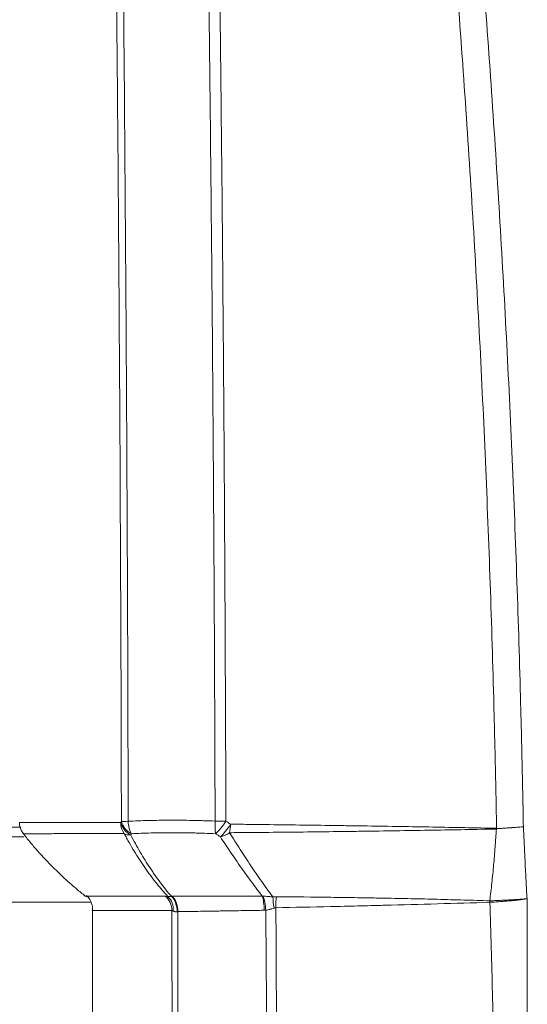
# Model space of a CAD drawing. Header units: millimetres. Extents: x 0 to 594, y 0 to 420.
# Tile 359 of 420: x 319 to 326, y 322 to 336. Entities that reach past the tile are written whole.
import ezdxf

# ---------------------------------------------------------------- set-up
doc = ezdxf.new("R2010")
doc.units = ezdxf.units.MM
doc.layers.add('1', color=7, linetype='Continuous', true_color=0xffffff)

msp = doc.modelspace()

# ---------------------------------------------------------------- linework, layer by layer
at = {"layer": '1', "color": 155, "linetype": 'Continuous', "lineweight": 13}
for p, q in [((319.152, 324.704), (319.151, 324.704)), ((320.004, 323.847), (320.004, 323.847)), ((320.099, 323.65), (320.099, 318.896))]:
    msp.add_line(p, q, dxfattribs=at)
for centre, major_axis, ratio, start_param, end_param in [((321.837, 324.875), (0.011, 0.25), 0.221838, 1.575387, 2.336867), ((321.837, 324.875), (0.25, 0.001), 0.006139, 1.192047, 1.794459), ((321.837, 324.875), (0.141, 0.207), 0.308914, 3.972911, 4.927793), ((320.72, 324.857), (0, -0.25), 0.93059, 4.712901, 5.36771), ((320.72, 324.857), (-0.217, 0.124), 0.783507, 0.62996, 1.576703), ((320.729, 324.873), (-0.25, -0.001), 0.005488, 5.30461, 5.907116), ((320.729, 324.873), (-0.218, 0.123), 0.78021, 0.627511, 1.57301), ((320.729, 324.873), (0.014, -0.25), 0.557477, 4.677595, 5.429877), ((321.899, 324.833), (-0.139, -0.208), 0.313334, 0.833185, 1.785414), ((321.899, 324.833), (0.003, 0.25), 0.372794, 4.237291, 4.723552), ((320.72, 324.857), (0.222, 0.115), 0.569082, 3.502329, 3.998267), ((321.899, 324.833), (-0.21, -0.135), 0.564546, 1.018793, 1.595709), ((320.954, 323.649), (0, 0.25), 0.942576, 4.713061, 5.621928), ((320.991, 323.643), (0.065, 0.241), 0.862056, 4.939437, 5.86201), ((321.101, 323.634), (-0.012, 0.25), 0.647964, 4.679877, 5.683947), ((321.116, 323.635), (0.005, -0.25), 0.618759, 1.557298, 2.558774), ((322.382, 323.66), (0.005, -0.25), 0.294074, 1.543824, 2.424238), ((322.405, 323.661), (0.019, -0.249), 0.286309, 1.527613, 2.395646), ((322.631, 323.691), (-0.04, 0.247), 0.166377, 0.912571, 1.57112), ((322.682, 323.695), (0.006, -0.25), 0.2678, 4.092552, 4.733464), ((325.652, 323.767), (-0.006, 0.25), 0.415872, 1.492378, 1.577974), ((325.655, 323.767), (-0.012, 0.25), 0.416028, 1.481037, 1.566431)]:
    msp.add_ellipse(centre, major_axis=major_axis, ratio=ratio, start_param=start_param, end_param=end_param, dxfattribs=at)
for points, knots in [([(320.496, 324.873), (320.495, 325.695), (320.49, 327.339), (320.482, 328.983), (320.474, 330.627), (320.468, 331.448), (320.457, 333.092), (320.451, 333.913), (320.442, 334.94), (320.44, 335.146), (320.436, 335.556), (320.434, 335.762), (320.431, 336.07), (320.43, 336.172), (320.428, 336.378), (320.427, 336.48), (320.424, 336.788), (320.421, 337.096), (320.417, 337.456), (320.416, 337.61), (320.415, 337.712), (320.414, 337.764), (320.413, 337.866), (320.412, 337.918), (320.41, 338.02), (320.409, 338.072), (320.407, 338.174), (320.406, 338.225), (320.403, 338.328), (320.401, 338.379), (320.396, 338.532), (320.392, 338.635), (320.386, 338.788), (320.383, 338.839), (320.38, 338.916), (320.378, 338.941), (320.376, 338.992), (320.374, 339.018), (320.37, 339.094), (320.367, 339.145), (320.363, 339.222), (320.361, 339.247), (320.358, 339.298), (320.357, 339.324), (320.352, 339.4), (320.349, 339.451), (320.343, 339.553), (320.34, 339.604), (320.331, 339.757), (320.325, 339.859), (320.312, 340.063), (320.306, 340.165), (320.287, 340.471), (320.263, 340.879), (320.237, 341.286), (320.212, 341.693), (320.186, 342.099), (320.16, 342.506), (320.134, 342.912), (320.121, 343.115), (320.095, 343.52), (320.082, 343.723), (320.062, 344.027), (320.055, 344.128), (320.042, 344.33), (320.035, 344.431), (320.029, 344.533)], [0, 0, 0, 0, 0.125, 0.25, 0.25, 0.375, 0.375, 0.5, 0.5, 0.53125, 0.53125, 0.5625, 0.5625, 0.578125, 0.578125, 0.59375, 0.59375, 0.625, 0.640625, 0.648437, 0.648437, 0.65625, 0.65625, 0.664062, 0.664062, 0.671875, 0.671875, 0.679687, 0.679687, 0.6875, 0.6875, 0.703125, 0.703125, 0.710937, 0.710937, 0.714844, 0.714844, 0.71875, 0.71875, 0.726562, 0.726562, 0.730469, 0.730469, 0.734375, 0.734375, 0.742187, 0.742187, 0.75, 0.75, 0.765625, 0.765625, 0.78125, 0.78125, 0.8125, 0.84375, 0.84375, 0.875, 0.90625, 0.90625, 0.9375, 0.9375, 0.96875, 0.96875, 0.984375, 0.984375, 1, 1, 1, 1]), ([(320.135, 344.567), (320.141, 344.466), (320.148, 344.364), (320.161, 344.161), (320.167, 344.06), (320.186, 343.755), (320.199, 343.552), (320.224, 343.146), (320.237, 342.943), (320.262, 342.536), (320.287, 342.129), (320.312, 341.721), (320.337, 341.314), (320.361, 340.906), (320.385, 340.497), (320.403, 340.191), (320.409, 340.089), (320.421, 339.885), (320.427, 339.782), (320.436, 339.629), (320.439, 339.578), (320.445, 339.476), (320.448, 339.425), (320.452, 339.348), (320.454, 339.323), (320.457, 339.271), (320.458, 339.246), (320.463, 339.169), (320.467, 339.093), (320.471, 339.016), (320.474, 338.965), (320.475, 338.939), (320.479, 338.862), (320.481, 338.811), (320.488, 338.658), (320.492, 338.555), (320.497, 338.401), (320.499, 338.35), (320.501, 338.248), (320.503, 338.196), (320.505, 338.094), (320.506, 338.042), (320.508, 337.939), (320.509, 337.888), (320.51, 337.785), (320.51, 337.734), (320.512, 337.631), (320.512, 337.58), (320.514, 337.425), (320.517, 337.117), (320.52, 336.808), (320.523, 336.5), (320.524, 336.397), (320.526, 336.191), (320.527, 336.089), (320.529, 335.78), (320.531, 335.574), (320.535, 335.163), (320.537, 334.957), (320.545, 333.929), (320.551, 333.106), (320.562, 331.46), (320.567, 330.637), (320.576, 328.99), (320.583, 327.344), (320.588, 325.697), (320.589, 324.874)], [0, 0, 0, 0, 0.015625, 0.015625, 0.03125, 0.03125, 0.0625, 0.0625, 0.09375, 0.09375, 0.125, 0.15625, 0.15625, 0.1875, 0.21875, 0.21875, 0.234375, 0.234375, 0.25, 0.25, 0.257813, 0.257813, 0.265625, 0.265625, 0.269531, 0.269531, 0.273438, 0.273438, 0.28125, 0.285156, 0.285156, 0.289063, 0.289063, 0.296875, 0.296875, 0.3125, 0.3125, 0.320313, 0.320313, 0.328125, 0.328125, 0.335938, 0.335938, 0.34375, 0.34375, 0.351563, 0.351563, 0.359375, 0.359375, 0.375, 0.40625, 0.40625, 0.421875, 0.421875, 0.4375, 0.4375, 0.46875, 0.46875, 0.5, 0.5, 0.625, 0.625, 0.75, 0.75, 0.875, 1, 1, 1, 1]), ([(325.642, 324.778), (325.637, 325.058), (325.631, 325.338), (325.619, 325.897), (325.612, 326.177), (325.59, 327.016), (325.573, 327.576), (325.515, 329.253), (325.467, 330.372), (325.351, 332.607), (325.284, 333.724), (325.168, 335.399), (325.107, 336.236), (325.041, 337.073), (324.995, 337.631), (324.972, 337.91), (324.948, 338.189)], [0, 0, 0, 0, 0.0625, 0.0625, 0.125, 0.125, 0.25, 0.25, 0.5, 0.5, 0.75, 0.75, 0.875, 0.9375, 0.9375, 1, 1, 1, 1]), ([(325.314, 338.222), (325.338, 337.943), (325.361, 337.664), (325.407, 337.105), (325.429, 336.826), (325.494, 335.988), (325.535, 335.43), (325.65, 333.754), (325.718, 332.636), (325.834, 330.398), (325.882, 329.279), (325.94, 327.6), (325.966, 326.76), (325.986, 325.92), (325.999, 325.36), (326.004, 325.08), (326.009, 324.8)], [0, 0, 0, 0, 0.0625, 0.0625, 0.125, 0.125, 0.25, 0.25, 0.5, 0.5, 0.75, 0.75, 0.875, 0.9375, 0.9375, 1, 1, 1, 1]), ([(321.781, 324.877), (321.78, 325.42), (321.778, 325.963), (321.773, 327.049), (321.771, 327.592), (321.765, 328.678), (321.761, 329.221), (321.754, 330.307), (321.75, 330.85), (321.741, 331.936), (321.736, 332.479), (321.725, 333.565), (321.72, 334.108), (321.711, 334.922), (321.708, 335.194), (321.702, 335.737), (321.698, 336.008), (321.692, 336.551), (321.686, 336.958), (321.681, 337.365), (321.678, 337.535), (321.678, 337.569), (321.677, 337.636), (321.676, 337.687), (321.675, 337.738), (321.675, 337.772), (321.675, 337.789), (321.674, 337.84), (321.673, 337.874), (321.673, 337.908)], [0, 0, 0, 0, 0.125, 0.125, 0.25, 0.25, 0.375, 0.375, 0.5, 0.5, 0.625, 0.625, 0.75, 0.75, 0.8125, 0.8125, 0.875, 0.875, 0.9375, 0.96875, 0.96875, 0.976563, 0.976563, 0.984375, 0.988281, 0.988281, 0.992188, 0.992188, 1, 1, 1, 1]), ([(321.826, 337.909), (321.826, 337.875), (321.827, 337.824), (321.828, 337.773), (321.828, 337.739), (321.828, 337.722), (321.829, 337.637), (321.83, 337.57), (321.833, 337.366), (321.835, 337.23), (321.84, 336.823), (321.843, 336.552), (321.85, 336.009), (321.853, 335.737), (321.859, 335.195), (321.862, 334.923), (321.87, 334.109), (321.876, 333.566), (321.886, 332.48), (321.89, 331.937), (321.899, 330.851), (321.903, 330.308), (321.91, 329.222), (321.913, 328.679), (321.919, 327.593), (321.921, 327.049), (321.926, 325.963), (321.928, 325.42), (321.929, 324.877)], [0, 0, 0, 0, 0.007813, 0.011719, 0.011719, 0.015625, 0.015625, 0.03125, 0.03125, 0.0625, 0.0625, 0.125, 0.125, 0.1875, 0.1875, 0.25, 0.25, 0.375, 0.375, 0.5, 0.5, 0.625, 0.625, 0.75, 0.75, 0.875, 0.875, 1, 1, 1, 1]), ([(320.589, 324.874), (320.635, 324.877), (320.726, 324.881), (320.867, 324.885), (321.012, 324.888), (321.111, 324.889), (321.211, 324.889), (321.261, 324.889), (321.363, 324.888), (321.414, 324.887), (321.492, 324.886), (321.518, 324.885), (321.557, 324.884), (321.57, 324.884), (321.596, 324.883), (321.61, 324.883), (321.675, 324.881), (321.728, 324.879), (321.781, 324.877)], [0, 0, 0, 0, 0.125, 0.25, 0.375, 0.5, 0.5, 0.625, 0.625, 0.75, 0.75, 0.8125, 0.8125, 0.84375, 0.84375, 0.875, 0.875, 1, 1, 1, 1]), ([(307.721, 324.795), (308.972, 324.795), (310.224, 324.795), (312.726, 324.795), (313.976, 324.795), (316.473, 324.795), (317.72, 324.795), (319.015, 324.795), (319.065, 324.795), (319.115, 324.795)], [0, 0, 0, 0, 0.328927, 0.328927, 0.657854, 0.657854, 0.986781, 0.986781, 1, 1, 1, 1]), ([(319.101, 324.859), (319.1, 324.854), (319.095, 324.815), (319.117, 324.754), (319.147, 324.713), (319.159, 324.7)], [0, 0, 0, 0, 0.089713, 0.683431, 1, 1, 1, 1]), ([(319.099, 324.858), (319.099, 324.858), (319.1, 324.858), (319.105, 324.858), (319.108, 324.858), (319.113, 324.858), (319.116, 324.858), (319.118, 324.858), (319.128, 324.858), (319.138, 324.858), (319.162, 324.858), (319.19, 324.858), (319.245, 324.858), (319.313, 324.858), (319.367, 324.858), (319.399, 324.858), (319.403, 324.858), (319.41, 324.858), (319.414, 324.858), (319.425, 324.858), (319.433, 324.858), (319.456, 324.858), (319.472, 324.858), (319.522, 324.858), (319.593, 324.857), (319.711, 324.857), (319.841, 324.857), (319.936, 324.857), (320.035, 324.857), (320.087, 324.857), (320.194, 324.857), (320.25, 324.857), (320.322, 324.857), (320.337, 324.857), (320.366, 324.857), (320.41, 324.857), (320.456, 324.857), (320.487, 324.857)], [0, 0, 0, 0, 0.055299, 0.055299, 0.089039, 0.105908, 0.105908, 0.122778, 0.122778, 0.190257, 0.190257, 0.257735, 0.325214, 0.392692, 0.460171, 0.460171, 0.468606, 0.468606, 0.477041, 0.477041, 0.49391, 0.49391, 0.52765, 0.52765, 0.595128, 0.662607, 0.730086, 0.797564, 0.797564, 0.865043, 0.865043, 0.932521, 0.932521, 0.949391, 0.949391, 0.966261, 1, 1, 1, 1]), ([(325.64, 324.768), (325.496, 324.766), (325.352, 324.763), (325.06, 324.757), (324.913, 324.755), (324.617, 324.75), (324.468, 324.747), (324.166, 324.743), (324.015, 324.74), (323.785, 324.737), (323.709, 324.736), (323.555, 324.734), (323.478, 324.733), (323.245, 324.73), (323.089, 324.728), (322.776, 324.725), (322.579, 324.723), (322.38, 324.721), (322.301, 324.72), (322.261, 324.72), (322.141, 324.719), (322.061, 324.718), (321.981, 324.718)], [0, 0, 0, 0, 0.125, 0.125, 0.25, 0.25, 0.375, 0.375, 0.5, 0.5, 0.5625, 0.5625, 0.625, 0.625, 0.75, 0.75, 0.875, 0.90625, 0.90625, 0.9375, 0.9375, 1, 1, 1, 1]), ([(321.992, 324.835), (322.072, 324.834), (322.152, 324.833), (322.271, 324.831), (322.311, 324.831), (322.39, 324.83), (322.43, 324.829), (322.628, 324.827), (322.785, 324.825), (323.097, 324.821), (323.253, 324.819), (323.484, 324.815), (323.561, 324.814), (323.714, 324.812), (323.791, 324.811), (324.172, 324.805), (324.472, 324.8), (325.064, 324.79), (325.355, 324.784), (325.642, 324.778)], [0, 0, 0, 0, 0.0625, 0.0625, 0.09375, 0.09375, 0.125, 0.125, 0.25, 0.25, 0.375, 0.375, 0.4375, 0.4375, 0.5, 0.5, 0.75, 0.75, 1, 1, 1, 1]), ([(325.548, 323.784), (325.553, 323.825), (325.558, 323.866), (325.568, 323.948), (325.572, 323.988), (325.581, 324.07), (325.585, 324.111), (325.594, 324.193), (325.597, 324.234), (325.609, 324.358), (325.615, 324.44), (325.628, 324.604), (325.634, 324.686), (325.64, 324.768)], [0, 0, 0, 0, 0.125, 0.125, 0.25, 0.25, 0.375, 0.375, 0.5, 0.5, 0.75, 0.75, 1, 1, 1, 1]), ([(325.649, 324.774), (325.669, 324.775), (325.689, 324.776), (325.726, 324.778), (325.763, 324.78), (325.797, 324.783), (325.822, 324.784), (325.834, 324.785), (325.848, 324.786), (325.854, 324.787), (325.858, 324.787), (325.859, 324.787), (325.877, 324.788), (325.891, 324.789), (325.919, 324.791), (325.945, 324.794), (325.968, 324.796), (325.984, 324.797), (325.99, 324.798), (325.997, 324.799), (326.001, 324.799), (326.005, 324.8), (326.006, 324.8), (326.007, 324.8), (326.007, 324.8), (326.008, 324.8), (326.009, 324.8), (326.009, 324.8)], [0, 0, 0, 0, 0.125, 0.125, 0.25, 0.375, 0.375, 0.4375, 0.46875, 0.484375, 0.484375, 0.5, 0.5, 0.625, 0.625, 0.75, 0.875, 0.875, 0.9375, 0.9375, 0.96875, 0.984375, 0.988281, 0.990234, 0.990234, 0.992187, 1, 1, 1, 1]), ([(326.009, 324.8), (326.013, 324.718), (326.017, 324.635), (326.025, 324.47), (326.029, 324.388), (326.037, 324.223), (326.041, 324.141), (326.048, 324.018), (326.05, 323.977), (326.055, 323.894), (326.057, 323.853), (326.059, 323.812)], [0, 0, 0, 0, 0.25, 0.25, 0.5, 0.5, 0.75, 0.75, 0.875, 0.875, 1, 1, 1, 1]), ([(319.158, 324.66), (317.849, 324.66), (316.537, 324.66), (312.725, 324.66), (310.221, 324.66), (307.72, 324.66)], [0, 0, 0, 0, 0.344719, 0.344719, 1, 1, 1, 1]), ([(320.535, 324.705), (320.504, 324.705), (320.459, 324.705), (320.414, 324.705), (320.385, 324.705), (320.371, 324.705), (320.299, 324.705), (320.243, 324.705), (320.136, 324.705), (320.085, 324.705), (319.986, 324.705), (319.891, 324.705), (319.761, 324.705), (319.644, 324.705), (319.573, 324.705), (319.524, 324.704), (319.508, 324.704), (319.485, 324.704), (319.473, 324.704), (319.462, 324.704), (319.455, 324.704), (319.451, 324.704), (319.419, 324.704), (319.365, 324.704), (319.297, 324.704), (319.242, 324.704), (319.214, 324.704), (319.19, 324.704), (319.18, 324.704), (319.171, 324.704), (319.169, 324.704), (319.165, 324.704), (319.161, 324.704), (319.157, 324.704), (319.153, 324.704), (319.152, 324.704), (319.152, 324.704)], [0, 0, 0, 0, 0.034068, 0.051102, 0.051102, 0.068136, 0.068136, 0.136272, 0.136272, 0.204408, 0.204408, 0.272545, 0.340681, 0.408817, 0.476953, 0.476953, 0.511021, 0.511021, 0.528055, 0.536572, 0.536572, 0.545089, 0.545089, 0.613225, 0.681361, 0.749497, 0.817634, 0.817634, 0.88577, 0.88577, 0.902804, 0.902804, 0.919838, 0.953906, 0.953906, 1, 1, 1, 1]), ([(321.135, 323.841), (321.107, 323.871), (321.08, 323.902), (321.039, 323.95), (321.025, 323.966), (320.999, 323.999), (320.985, 324.015), (320.919, 324.098), (320.867, 324.168), (320.811, 324.249), (320.805, 324.258), (320.792, 324.276), (320.773, 324.303), (320.755, 324.331), (320.719, 324.387), (320.695, 324.425), (320.648, 324.503), (320.625, 324.542), (320.591, 324.602), (320.574, 324.633), (320.557, 324.664), (320.546, 324.684), (320.541, 324.694), (320.535, 324.705)], [0, 0, 0, 0, 0.125, 0.125, 0.1875, 0.1875, 0.25, 0.25, 0.5, 0.5, 0.53125, 0.53125, 0.5625, 0.625, 0.625, 0.75, 0.75, 0.875, 0.875, 0.9375, 0.96875, 0.96875, 1, 1, 1, 1]), ([(320.624, 324.686), (320.645, 324.646), (320.688, 324.567), (320.753, 324.452), (320.798, 324.378), (320.844, 324.305), (320.867, 324.269), (320.896, 324.225), (320.902, 324.216), (320.914, 324.199), (320.931, 324.173), (320.949, 324.147), (320.985, 324.097), (321.021, 324.047), (321.058, 323.999), (321.076, 323.975), (321.083, 323.967), (321.095, 323.952), (321.101, 323.944), (321.132, 323.905), (321.157, 323.875), (321.182, 323.845)], [0, 0, 0, 0, 0.125, 0.25, 0.375, 0.375, 0.5, 0.5, 0.53125, 0.53125, 0.5625, 0.625, 0.625, 0.75, 0.8125, 0.8125, 0.84375, 0.84375, 0.875, 0.875, 1, 1, 1, 1]), ([(320.633, 324.703), (320.677, 324.706), (320.766, 324.71), (320.903, 324.714), (321.043, 324.717), (321.139, 324.717), (321.236, 324.718), (321.285, 324.717), (321.384, 324.716), (321.434, 324.715), (321.509, 324.714), (321.534, 324.713), (321.572, 324.712), (321.585, 324.712), (321.61, 324.711), (321.673, 324.709), (321.737, 324.706), (321.789, 324.704)], [0, 0, 0, 0, 0.125, 0.25, 0.375, 0.5, 0.5, 0.625, 0.625, 0.75, 0.75, 0.8125, 0.8125, 0.84375, 0.84375, 0.875, 1, 1, 1, 1]), ([(322.426, 323.849), (322.401, 323.881), (322.377, 323.913), (322.328, 323.978), (322.303, 324.011), (322.255, 324.077), (322.231, 324.11), (322.183, 324.177), (322.159, 324.211), (322.111, 324.278), (322.088, 324.313), (322.041, 324.381), (322.017, 324.416), (321.947, 324.52), (321.9, 324.59), (321.854, 324.661)], [0, 0, 0, 0, 0.125, 0.125, 0.25, 0.25, 0.375, 0.375, 0.5, 0.5, 0.625, 0.625, 0.75, 0.75, 1, 1, 1, 1]), ([(321.981, 324.718), (322.028, 324.641), (322.076, 324.564), (322.148, 324.451), (322.172, 324.414), (322.221, 324.339), (322.246, 324.302), (322.295, 324.229), (322.32, 324.192), (322.37, 324.12), (322.395, 324.084), (322.446, 324.012), (322.471, 323.976), (322.522, 323.906), (322.548, 323.871), (322.574, 323.836)], [0, 0, 0, 0, 0.25, 0.25, 0.375, 0.375, 0.5, 0.5, 0.625, 0.625, 0.75, 0.75, 0.875, 0.875, 1, 1, 1, 1]), ([(320.004, 323.847), (320.004, 323.847), (320.004, 323.847), (320.005, 323.847), (320.006, 323.847), (320.006, 323.847), (320.009, 323.847), (320.014, 323.847), (320.026, 323.847), (320.034, 323.847), (320.062, 323.847), (320.088, 323.847), (320.152, 323.847), (320.191, 323.847), (320.24, 323.846), (320.243, 323.846), (320.248, 323.846), (320.257, 323.846), (320.266, 323.846), (320.285, 323.846), (320.297, 323.846), (320.336, 323.846), (320.364, 323.846), (320.453, 323.846), (320.518, 323.846), (320.626, 323.846), (320.663, 323.846), (320.742, 323.846), (320.782, 323.846), (320.867, 323.846), (320.911, 323.846), (320.98, 323.846), (321.015, 323.846), (321.051, 323.846), (321.075, 323.846), (321.087, 323.846), (321.099, 323.846)], [0, 0, 0, 0, 0.012682, 0.029705, 0.029705, 0.046727, 0.046727, 0.114818, 0.114818, 0.182909, 0.182909, 0.319091, 0.319091, 0.455273, 0.455273, 0.463784, 0.463784, 0.472296, 0.489318, 0.489318, 0.523364, 0.523364, 0.591455, 0.591455, 0.727636, 0.727636, 0.795727, 0.795727, 0.863818, 0.863818, 0.931909, 0.931909, 0.965955, 0.982977, 0.982977, 1, 1, 1, 1]), ([(320.017, 323.855), (320.03, 323.844), (320.059, 323.814), (320.091, 323.746), (320.105, 323.686), (320.097, 323.654), (320.097, 323.652)], [0, 0, 0, 0, 0.240709, 0.582678, 0.964007, 1, 1, 1, 1]), ([(321.135, 323.841), (321.137, 323.841), (321.14, 323.841), (321.147, 323.842), (321.15, 323.842), (321.156, 323.842), (321.158, 323.842), (321.163, 323.843), (321.165, 323.843), (321.172, 323.844), (321.177, 323.844), (321.182, 323.845)], [0, 0, 0, 0, 0.25, 0.25, 0.5, 0.5, 0.625, 0.625, 0.75, 0.75, 1, 1, 1, 1]), ([(321.197, 323.845), (321.243, 323.846), (321.29, 323.846), (321.361, 323.846), (321.397, 323.846), (321.433, 323.846), (321.457, 323.847), (321.47, 323.847), (321.531, 323.847), (321.63, 323.847), (321.732, 323.847), (321.796, 323.848), (321.809, 323.848), (321.835, 323.848), (321.874, 323.848), (321.913, 323.848), (321.992, 323.848), (322.098, 323.848), (322.206, 323.849), (322.288, 323.849), (322.316, 323.849), (322.371, 323.849), (322.398, 323.849), (322.426, 323.849)], [0, 0, 0, 0, 0.125, 0.125, 0.1875, 0.21875, 0.21875, 0.25, 0.25, 0.375, 0.5, 0.5, 0.53125, 0.53125, 0.5625, 0.625, 0.625, 0.75, 0.875, 0.875, 0.9375, 0.9375, 1, 1, 1, 1]), ([(322.574, 323.836), (322.563, 323.838), (322.552, 323.839), (322.536, 323.84), (322.53, 323.841), (322.519, 323.841), (322.513, 323.842), (322.496, 323.843), (322.485, 323.844), (322.462, 323.846), (322.451, 323.846), (322.439, 323.847)], [0, 0, 0, 0, 0.25, 0.25, 0.375, 0.375, 0.5, 0.5, 0.75, 0.75, 1, 1, 1, 1]), ([(322.624, 323.839), (322.875, 323.838), (323.123, 323.835), (323.493, 323.83), (323.616, 323.828), (323.8, 323.826), (323.862, 323.824), (323.953, 323.823), (323.984, 323.822), (324.045, 323.821), (324.076, 323.821), (324.228, 323.818), (324.349, 323.815), (324.591, 323.81), (324.712, 323.807), (324.952, 323.801), (325.072, 323.797), (325.311, 323.791), (325.43, 323.787), (325.548, 323.784)], [0, 0, 0, 0, 0.25, 0.25, 0.375, 0.375, 0.4375, 0.4375, 0.46875, 0.46875, 0.5, 0.5, 0.625, 0.625, 0.75, 0.75, 0.875, 0.875, 1, 1, 1, 1]), ([(325.55, 323.784), (325.579, 323.785), (325.607, 323.786), (325.661, 323.788), (325.687, 323.79), (325.738, 323.792), (325.763, 323.793), (325.798, 323.795), (325.81, 323.795), (325.827, 323.796), (325.833, 323.797), (325.844, 323.797), (325.85, 323.798), (325.877, 323.799), (325.898, 323.8), (325.937, 323.803), (325.973, 323.805), (326.005, 323.808), (326.027, 323.809), (326.034, 323.81), (326.044, 323.811), (326.048, 323.811), (326.054, 323.812), (326.056, 323.812), (326.057, 323.812), (326.058, 323.812), (326.059, 323.812), (326.059, 323.812), (326.059, 323.812)], [0, 0, 0, 0, 0.125, 0.125, 0.25, 0.25, 0.375, 0.375, 0.4375, 0.4375, 0.46875, 0.46875, 0.5, 0.5, 0.625, 0.625, 0.75, 0.875, 0.875, 0.9375, 0.9375, 0.96875, 0.984375, 0.992188, 0.992188, 0.996094, 0.996094, 1, 1, 1, 1]), ([(326.059, 323.812), (326.059, 323.812), (326.059, 323.812), (326.058, 323.812), (326.057, 323.812), (326.056, 323.812), (326.054, 323.811), (326.048, 323.81), (326.044, 323.81), (326.034, 323.808), (326.027, 323.807), (326.005, 323.804), (325.973, 323.799), (325.937, 323.795), (325.898, 323.791), (325.877, 323.788), (325.85, 323.786), (325.844, 323.785), (325.833, 323.784), (325.827, 323.784), (325.81, 323.782), (325.799, 323.781), (325.763, 323.778), (325.739, 323.776), (325.688, 323.772), (325.662, 323.77), (325.608, 323.766), (325.58, 323.765), (325.551, 323.763)], [0, 0, 0, 0, 0.003906, 0.003906, 0.007813, 0.007813, 0.015625, 0.03125, 0.0625, 0.0625, 0.125, 0.125, 0.25, 0.375, 0.375, 0.5, 0.5, 0.53125, 0.53125, 0.5625, 0.5625, 0.625, 0.625, 0.75, 0.75, 0.875, 0.875, 1, 1, 1, 1]), ([(326.059, 323.812), (326.06, 323.759), (326.06, 323.706), (326.06, 323.601), (326.061, 323.548), (326.061, 323.389), (326.062, 323.283), (326.063, 322.966), (326.063, 322.754), (326.063, 322.12), (326.062, 321.696), (326.059, 321.273)], [0, 0, 0, 0, 0.0625, 0.0625, 0.125, 0.125, 0.25, 0.25, 0.5, 0.5, 1, 1, 1, 1]), ([(307.72, 323.763), (310.221, 323.763), (312.723, 323.763), (316.844, 323.763), (318.466, 323.763), (320.082, 323.763)], [0, 0, 0, 0, 0.605831, 0.605831, 1, 1, 1, 1]), ([(322.477, 323.655), (322.486, 323.656), (322.496, 323.658), (322.515, 323.662), (322.524, 323.664), (322.538, 323.668), (322.543, 323.669), (322.55, 323.672), (322.552, 323.672), (322.557, 323.674), (322.559, 323.674), (322.571, 323.678), (322.58, 323.681), (322.59, 323.684)], [0, 0, 0, 0, 0.25, 0.25, 0.5, 0.5, 0.625, 0.625, 0.6875, 0.6875, 0.75, 0.75, 1, 1, 1, 1]), ([(322.59, 323.684), (322.594, 323.685), (322.598, 323.686), (322.607, 323.688), (322.611, 323.688), (322.615, 323.689)], [0, 0, 0, 0, 0.5, 0.5, 1, 1, 1, 1]), ([(325.548, 323.763), (325.311, 323.756), (325.072, 323.749), (324.591, 323.735), (324.318, 323.728), (324.042, 323.721), (323.981, 323.719), (323.95, 323.718), (323.858, 323.716), (323.797, 323.715), (323.612, 323.71), (323.488, 323.707), (323.116, 323.699), (322.867, 323.693), (322.615, 323.689)], [0, 0, 0, 0, 0.25, 0.25, 0.5, 0.53125, 0.53125, 0.5625, 0.5625, 0.625, 0.625, 0.75, 0.75, 1, 1, 1, 1]), ([(325.612, 321.273), (325.611, 321.299), (325.611, 321.325), (325.61, 321.377), (325.608, 321.455), (325.607, 321.533), (325.604, 321.688), (325.597, 321.999), (325.59, 322.311), (325.575, 322.933), (325.563, 323.348), (325.551, 323.763)], [0, 0, 0, 0, 0.03125, 0.03125, 0.0625, 0.125, 0.125, 0.25, 0.5, 0.5, 1, 1, 1, 1]), ([(321.19, 323.649), (321.092, 323.649), (321.001, 323.649), (320.832, 323.649), (320.754, 323.65), (320.611, 323.65), (320.546, 323.65), (320.458, 323.65), (320.417, 323.65), (320.372, 323.65), (320.351, 323.65), (320.343, 323.65), (320.337, 323.65), (320.334, 323.65), (320.286, 323.65), (320.247, 323.65), (320.183, 323.65), (320.157, 323.65), (320.129, 323.65), (320.121, 323.65), (320.109, 323.65), (320.105, 323.65), (320.101, 323.65), (320.101, 323.65), (320.1, 323.65), (320.099, 323.65), (320.099, 323.65), (320.099, 323.65)], [0, 0, 0, 0, 0.135078, 0.135078, 0.270156, 0.270156, 0.405234, 0.405234, 0.472773, 0.506543, 0.523428, 0.53187, 0.53187, 0.540312, 0.540312, 0.67539, 0.67539, 0.810468, 0.810468, 0.878007, 0.878007, 0.945546, 0.945546, 0.962431, 0.962431, 0.979316, 1, 1, 1, 1]), ([(321.19, 323.649), (321.192, 323.649), (321.195, 323.649), (321.201, 323.647), (321.205, 323.645), (321.208, 323.643)], [0, 0, 0, 0, 0.5, 0.5, 1, 1, 1, 1]), ([(321.208, 323.643), (321.212, 323.641), (321.215, 323.64), (321.224, 323.637), (321.228, 323.636), (321.235, 323.635), (321.237, 323.634), (321.241, 323.634), (321.242, 323.634), (321.245, 323.634), (321.246, 323.634), (321.252, 323.633), (321.258, 323.634), (321.263, 323.634)], [0, 0, 0, 0, 0.25, 0.25, 0.5, 0.5, 0.625, 0.625, 0.6875, 0.6875, 0.75, 0.75, 1, 1, 1, 1]), ([(322.455, 323.654), (322.428, 323.654), (322.402, 323.653), (322.348, 323.652), (322.322, 323.652), (322.243, 323.651), (322.138, 323.649), (322.036, 323.647), (321.96, 323.646), (321.922, 323.645), (321.884, 323.645), (321.859, 323.644), (321.847, 323.644), (321.785, 323.643), (321.687, 323.642), (321.591, 323.64), (321.533, 323.639), (321.521, 323.639), (321.497, 323.639), (321.463, 323.638), (321.428, 323.637), (321.36, 323.636), (321.315, 323.635), (321.271, 323.635)], [0, 0, 0, 0, 0.0625, 0.0625, 0.125, 0.125, 0.25, 0.375, 0.375, 0.4375, 0.46875, 0.46875, 0.5, 0.5, 0.625, 0.75, 0.75, 0.78125, 0.78125, 0.8125, 0.875, 0.875, 1, 1, 1, 1])]:
    msp.add_open_spline(points, degree=3, knots=knots, dxfattribs=at)
for points, degree in [([(321.992, 324.835), (321.971, 324.849), (321.95, 324.863), (321.929, 324.877)], 3), ([(320.487, 324.857), (320.49, 324.862), (320.493, 324.868), (320.496, 324.873)], 3), ([(325.649, 324.774), (325.646, 324.772), (325.643, 324.77), (325.64, 324.768)], 3), ([(325.642, 324.778), (325.644, 324.777), (325.647, 324.775), (325.649, 324.774)], 3), ([(319.146, 324.711), (319.527, 324.22), (320.016, 323.837)], 2), ([(320.633, 324.703), (320.63, 324.698), (320.627, 324.692), (320.624, 324.686)], 3), ([(321.789, 324.704), (321.811, 324.69), (321.832, 324.675), (321.854, 324.661)], 3), ([(321.099, 323.846), (321.104, 323.846), (321.115, 323.845), (321.128, 323.843), (321.135, 323.841)], 3), ([(321.182, 323.845), (321.187, 323.845), (321.192, 323.845), (321.197, 323.845)], 3), ([(322.439, 323.847), (322.435, 323.848), (322.431, 323.848), (322.426, 323.849)], 3), ([(322.574, 323.836), (322.591, 323.838), (322.608, 323.839), (322.624, 323.839)], 3), ([(322.615, 323.689), (322.62, 322.884), (322.624, 322.078), (322.628, 321.273)], 3), ([(325.548, 323.784), (325.549, 323.784), (325.549, 323.784), (325.55, 323.784)], 3), ([(325.551, 323.763), (325.55, 323.763), (325.549, 323.763), (325.548, 323.763)], 3), ([(321.191, 321.273), (321.191, 322.065), (321.19, 322.857), (321.19, 323.649)], 3), ([(321.263, 323.634), (321.266, 323.634), (321.268, 323.635), (321.271, 323.635)], 3), ([(321.271, 323.635), (321.269, 322.848), (321.268, 322.06), (321.266, 321.273)], 3), ([(322.477, 323.655), (322.47, 323.655), (322.462, 323.654), (322.455, 323.654)], 3), ([(322.492, 321.273), (322.488, 322.067), (322.483, 322.861), (322.477, 323.655)], 3)]:
    msp.add_open_spline(points, degree=degree, dxfattribs=at)

doc.saveas('drawing.dxf')
